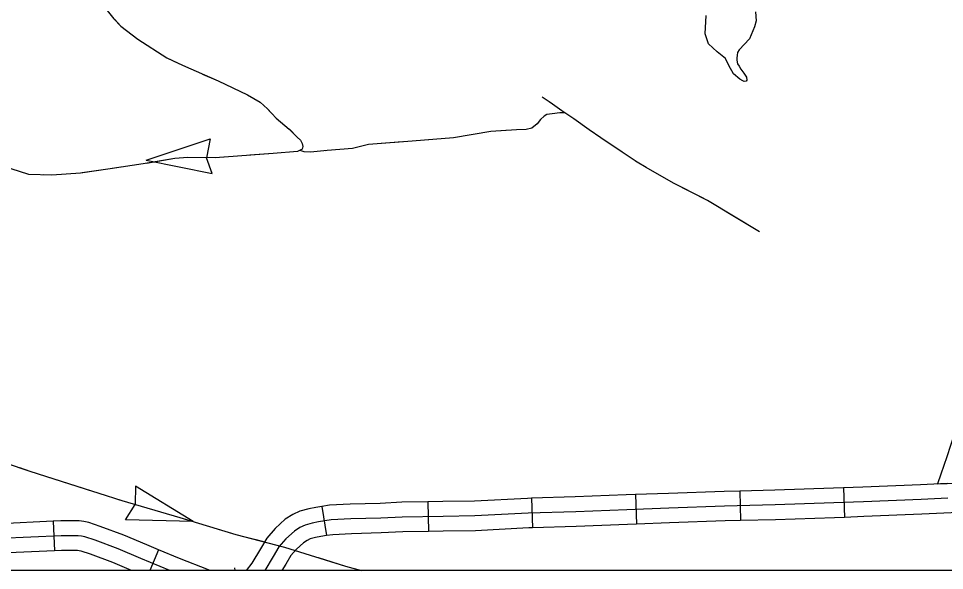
# Model space of a CAD drawing. Extents: x -117616 to 64730, y 54117 to 789866.
# Drawn here: x 63638.9 to 63732.9, y 54389.3 to 54445.3 of the extents above; entities that cross this region are included whole.
import ezdxf

# ---------------------------------------------------------------- set-up
doc = ezdxf.new("R2010")
doc.units = 0
for name, color, linetype in [('32', 7, 'Continuous'), ('35', 7, 'Continuous'), ('43', 7, 'Continuous'), ('Default', 7, 'Continuous'), ('R_No Plot', 7, 'Continuous')]:
    doc.layers.add(name, color=color, linetype=linetype)

msp = doc.modelspace()

# ---------------------------------------------------------------- linework, layer by layer
at = {"layer": '32'}
for p, q in [((63701.571, 54397), (63701.679, 54394.002)), ((63712.144, 54397.362), (63712.214, 54394.363)), ((63722.673, 54397.69), (63722.793, 54394.692)), ((63680.495, 54396.26), (63680.544, 54393.26)), ((63691.024, 54396.621), (63691.12, 54393.622)), ((63669.741, 54395.798), (63670.209, 54392.834)), ((63642.466, 54394.289), (63642.598, 54391.292)), ((63653.148, 54391.399), (63652.268, 54389.298))]:
    msp.add_line(p, q, dxfattribs=at)
for points in [[(63734.444, 54405.014), (63733.902, 54403.141), (63733.187, 54400.816), (63732.576, 54399.083), (63732.215, 54398.089), (63733.203, 54398.136), (63735.467, 54398.259)], [(63733.212, 54398.136), (63730.513, 54398.007), (63724.636, 54397.768), (63722.673, 54397.69)], [(63701.571, 54397), (63700.629, 54396.966), (63695.448, 54396.762), (63691.024, 54396.621)], [(63712.144, 54397.362), (63710.566, 54397.325), (63704.912, 54397.12), (63701.571, 54397)], [(63722.673, 54397.69), (63721.656, 54397.649), (63715.7, 54397.445), (63712.144, 54397.362)], [(63733.284, 54396.638), (63730.579, 54396.508), (63724.696, 54396.269), (63721.712, 54396.15), (63715.743, 54395.945), (63710.61, 54395.826), (63704.966, 54395.621), (63700.686, 54395.467), (63695.501, 54395.263), (63690.676, 54395.109), (63685.27, 54394.836), (63682.03, 54394.785), (63677.886, 54394.716), (63675.703, 54394.614), (63672.668, 54394.529), (63670.672, 54394.426), (63669.376, 54394.221), (63668.746, 54394.102), (63668.029, 54393.914), (63667.501, 54393.658), (63666.938, 54393.3), (63666.068, 54392.498), (63665.369, 54391.696), (63664.772, 54390.723), (63663.925, 54389.298)], [(63680.495, 54396.26), (63677.838, 54396.216), (63675.647, 54396.113), (63672.608, 54396.028), (63670.517, 54395.92), (63669.741, 54395.798)], [(63691.024, 54396.621), (63690.614, 54396.608), (63685.22, 54396.335), (63682.006, 54396.284), (63680.495, 54396.26)], [(63669.741, 54395.798), (63669.12, 54395.7), (63668.415, 54395.566), (63667.507, 54395.328), (63666.768, 54394.97), (63666.019, 54394.493), (63664.991, 54393.545), (63664.156, 54392.587), (63663.488, 54391.499), (63662.629, 54390.054), (63662.035, 54389.298)], [(63735.61, 54395.262), (63734.355, 54395.194), (63730.646, 54395.01), (63724.756, 54394.771), (63722.793, 54394.692)], [(63642.466, 54394.289), (63637.037, 54394.048), (63633.048, 54393.912), (63631.95, 54393.89)], [(63653.148, 54391.399), (63651.95, 54391.901), (63649.621, 54392.885), (63647.233, 54393.775), (63646.063, 54394.171), (63645.558, 54394.272), (63645.087, 54394.322), (63644.684, 54394.322), (63643.218, 54394.322), (63642.466, 54394.289)], [(63712.214, 54394.363), (63710.655, 54394.326), (63705.02, 54394.122), (63701.679, 54394.002)], [(63722.793, 54394.692), (63721.767, 54394.651), (63715.786, 54394.446), (63712.214, 54394.363)], [(63680.544, 54393.26), (63677.933, 54393.217), (63675.759, 54393.115), (63672.727, 54393.03), (63670.828, 54392.932), (63670.209, 54392.834)], [(63691.12, 54393.622), (63690.737, 54393.61), (63685.319, 54393.336), (63682.054, 54393.285), (63680.544, 54393.26)], [(63701.679, 54394.002), (63700.742, 54393.968), (63695.555, 54393.763), (63691.12, 54393.622)], [(63654.281, 54389.298), (63651.369, 54390.518), (63649.067, 54391.491), (63646.73, 54392.361), (63645.673, 54392.72), (63645.332, 54392.788), (63645.008, 54392.822), (63644.684, 54392.822), (63643.251, 54392.822), (63637.095, 54392.549)], [(63670.209, 54392.834), (63669.633, 54392.743), (63669.076, 54392.638), (63668.551, 54392.5), (63668.233, 54392.346), (63667.857, 54392.107), (63667.145, 54391.451), (63666.582, 54390.804), (63666.056, 54389.947), (63665.67, 54389.298)], [(63642.598, 54391.292), (63637.154, 54391.05), (63633.128, 54390.913), (63632.009, 54390.891)], [(63650.401, 54389.298), (63648.513, 54390.097), (63646.228, 54390.948), (63645.283, 54391.268), (63645.106, 54391.303), (63644.929, 54391.322), (63644.684, 54391.322), (63643.285, 54391.322), (63642.598, 54391.292)], [(63658.389, 54389.298), (63658.236, 54389.357), (63655.273, 54390.51), (63653.148, 54391.399)]]:
    msp.add_lwpolyline(points, dxfattribs=at)
at = {"layer": '35'}
msp.add_lwpolyline([(63713.744, 54445.99), (63713.829, 54445.093), (63713.66, 54444.483), (63713.135, 54443.264), (63712.087, 54442.13), (63711.917, 54441.859), (63711.884, 54441.605), (63711.85, 54441.3), (63711.85, 54441.097), (63711.917, 54440.725), (63712.087, 54440.488), (63712.273, 54440.166), (63712.56, 54439.777), (63712.848, 54439.353), (63712.865, 54439.066), (63712.797, 54438.947), (63712.611, 54438.913), (63712.459, 54438.981), (63712.154, 54439.167), (63711.511, 54439.709), (63711.038, 54440.555), (63710.699, 54441.266), (63709.854, 54441.944), (63708.991, 54442.739), (63708.653, 54443.772), (63708.737, 54445.617)], dxfattribs=at)
at = {"layer": '43'}
for p, q in [((63651.879, 54430.95), (63658.39, 54433.124)), ((63658.39, 54433.124), (63658.029, 54431.191)), ((63651.879, 54430.95), (63658.605, 54429.578)), ((63658.605, 54429.578), (63658.029, 54431.167)), ((63650.811, 54397.849), (63650.769, 54396.023)), ((63656.674, 54394.28), (63650.811, 54397.849)), ((63649.812, 54394.439), (63650.762, 54396)), ((63656.674, 54394.28), (63649.812, 54394.439))]:
    msp.add_line(p, q, dxfattribs=at)
for points in [[(63647.931, 54446.15), (63648.627, 54445.304), (63649.324, 54444.532), (63651.065, 54443.237), (63654, 54441.345), (63655.592, 54440.574), (63659.199, 54439.005), (63662.184, 54437.561), (63663.477, 54436.84), (63664.224, 54436.142), (63665.094, 54435.196), (63666.418, 54434.096), (63667.231, 54433.283), (63667.556, 54432.957), (63667.719, 54432.632), (63667.8, 54432.347), (63667.719, 54432.062), (63667.272, 54431.818), (63664.792, 54431.615), (63658.898, 54431.167), (63656.134, 54431.208), (63654.792, 54431.126), (63651.581, 54430.557), (63648.248, 54430.069), (63645.24, 54429.621), (63642.313, 54429.418), (63639.996, 54429.499), (63638.207, 54430.069)], [(63648.715, 54445.207), (63649.324, 54444.532), (63651.065, 54443.237), (63654, 54441.345), (63655.214, 54440.757)], [(63657.628, 54439.688), (63659.199, 54439.005), (63662.184, 54437.561), (63663.477, 54436.84), (63664.224, 54436.142), (63664.487, 54435.856)], [(63714.166, 54423.674), (63708.859, 54426.856), (63705.411, 54428.604), (63702.657, 54430.195), (63701.739, 54430.733), (63700.216, 54431.741), (63698.044, 54433.221), (63696.88, 54434.005), (63695.312, 54435.148), (63694.103, 54435.954), (63692.894, 54436.784), (63692.088, 54437.344)], [(63699.36, 54432.324), (63698.044, 54433.221), (63696.88, 54434.005), (63695.312, 54435.148), (63694.103, 54435.954), (63692.894, 54436.784), (63692.841, 54436.82)], [(63694.416, 54435.763), (63693.883, 54435.744), (63693.113, 54435.645), (63692.58, 54435.585), (63692.284, 54435.408), (63691.909, 54435.072), (63691.573, 54434.617), (63691.04, 54434.183), (63690.468, 54434.064), (63689.501, 54434.025), (63686.895, 54433.847), (63683.095, 54433.207), (63678.909, 54432.885), (63674.465, 54432.53), (63672.823, 54432.143), (63670.279, 54431.918), (63668.572, 54431.741), (63667.928, 54431.773), (63667.541, 54431.918)], [(63694.416, 54435.763), (63693.883, 54435.744), (63693.113, 54435.645), (63692.58, 54435.585), (63692.284, 54435.408), (63691.909, 54435.072), (63691.573, 54434.617), (63691.04, 54434.183), (63691.028, 54434.18)], [(63666.434, 54434.081), (63667.231, 54433.283), (63667.556, 54432.957), (63667.719, 54432.632), (63667.8, 54432.347), (63667.719, 54432.062), (63667.272, 54431.818), (63664.792, 54431.615), (63662.421, 54431.435)], [(63688.403, 54433.95), (63686.895, 54433.847), (63683.095, 54433.207), (63680.548, 54433.011)], [(63677.916, 54432.806), (63674.465, 54432.53), (63672.823, 54432.143), (63670.279, 54431.918), (63670.063, 54431.895)], [(63659.789, 54431.235), (63658.898, 54431.167), (63656.134, 54431.208), (63654.792, 54431.126), (63651.919, 54430.617)], [(63708.491, 54427.043), (63705.411, 54428.604), (63702.657, 54430.195), (63701.739, 54430.733), (63701.554, 54430.855)], [(63649.308, 54430.224), (63648.248, 54430.069), (63645.391, 54429.644)], [(63645.391, 54429.644), (63645.24, 54429.621), (63642.313, 54429.418), (63641.44, 54429.448)], [(63714.166, 54423.674), (63710.77, 54425.71)], [(63603.394, 54413.385), (63609.768, 54410.375), (63612.776, 54409.157), (63614.924, 54408.117), (63616.141, 54407.472), (63617.717, 54407.222), (63619.221, 54407.042), (63620.975, 54406.469), (63624.591, 54404.964), (63632.54, 54401.918), (63640.095, 54399.374), (63649.44, 54396.399), (63655.312, 54394.679), (63661.006, 54392.959), (63665.947, 54391.669), (63672.141, 54389.734), (63673.746, 54389.298)], [(63639.02, 54399.736), (63640.095, 54399.374), (63646.561, 54397.316)], [(63649.076, 54396.515), (63649.44, 54396.399), (63655.312, 54394.679), (63656.671, 54394.269)], [(63659.198, 54393.505), (63661.006, 54392.959), (63663.01, 54392.436)], [(63663.01, 54392.436), (63663.907, 54392.202)], [(63669.35, 54390.606), (63672.141, 54389.734), (63673.746, 54389.298)]]:
    msp.add_lwpolyline(points, dxfattribs=at)
at = {"layer": 'Default'}
msp.add_lwpolyline([(63660.871, 54389.582), (63660.88, 54389.298)], dxfattribs=at)
at = {"layer": 'R_No Plot'}
msp.add_lwpolyline([(62347.425, 55314.938), (63854.847, 55314.938), (63854.847, 54389.298), (62347.425, 54389.298)], close=True, dxfattribs=at)

doc.saveas('drawing.dxf')
